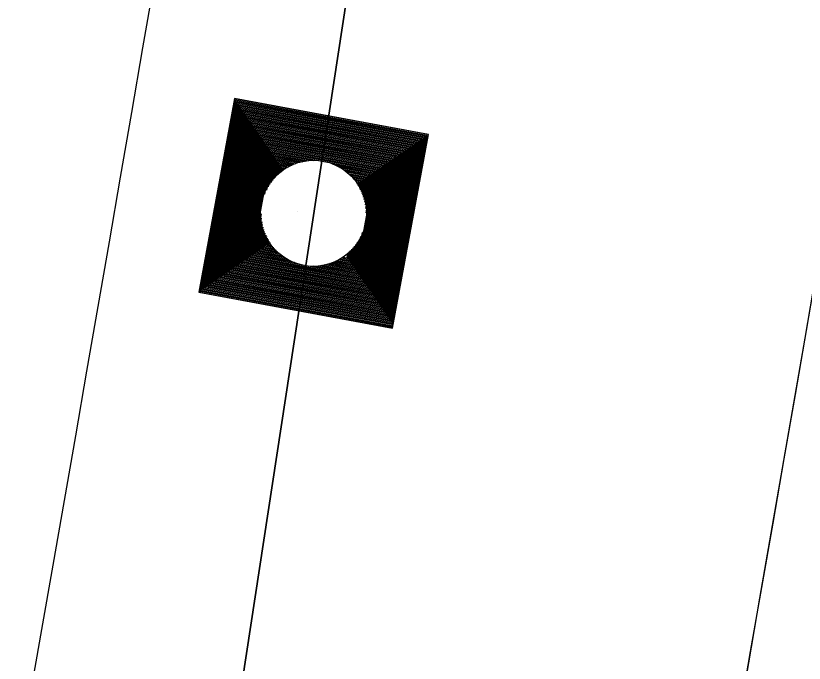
# Model space of a CAD drawing. Extents: x 14104283 to 14120882, y 8635219 to 8671666.
# Drawn here: x 14107922.59 to 14107949.55, y 8639815.42 to 8639837.58 of the extents above; entities that cross this region are included whole.
import ezdxf

# ---------------------------------------------------------------- set-up
doc = ezdxf.new("R2010")
doc.units = 0
for name, color, linetype in [('dsnCellElements', 7, 'Continuous'), ('dsnNonPlotable', 7, 'Continuous'), ('dsnPaintPlaceBrokenLineWhite', 7, 'Continuous'), ('dsnShadingPaved', 7, 'Continuous'), ('dsnStdLabel', 7, 'Continuous'), ('dsnStgShadingPrevPav', 7, 'Continuous')]:
    doc.layers.add(name, color=color, linetype=linetype)

msp = doc.modelspace()

# ---------------------------------------------------------------- linework, layer by layer
at = {"layer": 'dsnCellElements'}
msp.add_circle((14107932.774, 8639830.82), 1.815, dxfattribs=at)
at = {"layer": 'dsnNonPlotable'}
msp.add_line((14107932.238, 8639830.876), (14107932.238, 8639830.872), dxfattribs=at)
at = {"layer": 'dsnPaintPlaceBrokenLineWhite'}
msp.add_line((14107897.232, 8639597.803), (14108002.801, 8640289.797), dxfattribs=at)
at = {"layer": 'dsnShadingPaved'}
msp.add_line((14108002.801, 8640289.797), (14107897.232, 8639597.803), dxfattribs=at)
at = {"layer": 'dsnStdLabel'}
for points in [[(14107935.476, 8639826.895), (14107936.699, 8639833.522), (14107930.073, 8639834.744), (14107928.85, 8639828.118), (14107935.476, 8639826.895)], [(14107935.473, 8639826.896), (14107936.695, 8639833.519), (14107930.076, 8639834.74), (14107928.854, 8639828.121), (14107935.477, 8639826.899)], [(14107935.469, 8639826.897), (14107936.69, 8639833.516), (14107930.078, 8639834.736), (14107928.858, 8639828.124), (14107935.478, 8639826.903)], [(14107935.461, 8639827.053), (14107936.648, 8639833.487), (14107930.108, 8639834.694), (14107928.901, 8639828.153), (14107935.484, 8639826.938)], [(14107935.432, 8639827.096), (14107936.606, 8639833.458), (14107930.137, 8639834.651), (14107928.943, 8639828.182), (14107935.491, 8639826.974)], [(14107935.403, 8639827.138), (14107936.564, 8639833.429), (14107930.166, 8639834.609), (14107928.985, 8639828.211), (14107935.497, 8639827.01)], [(14107935.374, 8639827.18), (14107936.521, 8639833.399), (14107930.195, 8639834.567), (14107929.028, 8639828.24), (14107935.461, 8639827.053)], [(14107935.345, 8639827.222), (14107936.479, 8639833.37), (14107930.224, 8639834.524), (14107929.07, 8639828.269), (14107935.432, 8639827.096)], [(14107935.316, 8639827.265), (14107936.437, 8639833.341), (14107930.253, 8639834.482), (14107929.112, 8639828.299), (14107935.403, 8639827.138)], [(14107935.286, 8639827.307), (14107936.395, 8639833.312), (14107930.282, 8639834.44), (14107929.154, 8639828.328), (14107935.374, 8639827.18)], [(14107935.257, 8639827.349), (14107936.352, 8639833.283), (14107930.311, 8639834.398), (14107929.197, 8639828.357), (14107935.345, 8639827.222)], [(14107935.228, 8639827.391), (14107936.31, 8639833.254), (14107930.34, 8639834.355), (14107929.239, 8639828.386), (14107935.316, 8639827.265)], [(14107935.199, 8639827.434), (14107936.268, 8639833.225), (14107930.37, 8639834.313), (14107929.281, 8639828.415), (14107935.286, 8639827.307)], [(14107935.17, 8639827.476), (14107936.225, 8639833.196), (14107930.399, 8639834.271), (14107929.324, 8639828.444), (14107935.257, 8639827.349)], [(14107935.141, 8639827.518), (14107936.183, 8639833.167), (14107930.428, 8639834.228), (14107929.366, 8639828.473), (14107935.228, 8639827.391)], [(14107935.112, 8639827.561), (14107936.141, 8639833.137), (14107930.457, 8639834.186), (14107929.408, 8639828.502), (14107935.199, 8639827.434)], [(14107935.083, 8639827.603), (14107936.099, 8639833.108), (14107930.486, 8639834.144), (14107929.45, 8639828.531), (14107935.17, 8639827.476)], [(14107935.054, 8639827.645), (14107936.056, 8639833.079), (14107930.515, 8639834.102), (14107929.493, 8639828.561), (14107935.141, 8639827.518)], [(14107935.024, 8639827.687), (14107936.014, 8639833.05), (14107930.544, 8639834.059), (14107929.535, 8639828.59), (14107935.112, 8639827.561)], [(14107934.995, 8639827.73), (14107935.972, 8639833.021), (14107930.573, 8639834.017), (14107929.577, 8639828.619), (14107935.083, 8639827.603)], [(14107934.966, 8639827.772), (14107935.929, 8639832.992), (14107930.602, 8639833.975), (14107929.62, 8639828.648), (14107935.054, 8639827.645)], [(14107934.937, 8639827.814), (14107935.887, 8639832.963), (14107930.632, 8639833.933), (14107929.662, 8639828.677), (14107935.024, 8639827.687)], [(14107934.908, 8639827.857), (14107935.845, 8639832.934), (14107930.661, 8639833.89), (14107929.704, 8639828.706), (14107934.995, 8639827.73)], [(14107934.879, 8639827.899), (14107935.803, 8639832.905), (14107930.69, 8639833.848), (14107929.746, 8639828.735), (14107934.966, 8639827.772)], [(14107934.85, 8639827.941), (14107935.76, 8639832.875), (14107930.719, 8639833.806), (14107929.789, 8639828.764), (14107934.937, 8639827.814)], [(14107934.821, 8639827.983), (14107935.718, 8639832.846), (14107930.748, 8639833.763), (14107929.831, 8639828.793), (14107934.908, 8639827.857)], [(14107934.792, 8639828.026), (14107935.676, 8639832.817), (14107930.777, 8639833.721), (14107929.873, 8639828.823), (14107934.879, 8639827.899)], [(14107934.762, 8639828.068), (14107935.633, 8639832.788), (14107930.806, 8639833.679), (14107929.916, 8639828.852), (14107934.85, 8639827.941)], [(14107934.733, 8639828.11), (14107935.591, 8639832.759), (14107930.835, 8639833.637), (14107929.958, 8639828.881), (14107934.821, 8639827.983)], [(14107934.704, 8639828.153), (14107935.549, 8639832.73), (14107930.864, 8639833.594), (14107930, 8639828.91), (14107934.792, 8639828.026)], [(14107934.675, 8639828.195), (14107935.507, 8639832.701), (14107930.894, 8639833.552), (14107930.042, 8639828.939), (14107934.762, 8639828.068)], [(14107934.646, 8639828.237), (14107935.464, 8639832.672), (14107930.923, 8639833.51), (14107930.085, 8639828.968), (14107934.733, 8639828.11)], [(14107934.617, 8639828.279), (14107935.422, 8639832.643), (14107930.952, 8639833.467), (14107930.127, 8639828.997), (14107934.704, 8639828.153)], [(14107934.588, 8639828.322), (14107935.38, 8639832.613), (14107930.981, 8639833.425), (14107930.169, 8639829.026), (14107934.675, 8639828.195)], [(14107934.559, 8639828.364), (14107935.337, 8639832.584), (14107931.01, 8639833.383), (14107930.212, 8639829.055), (14107934.646, 8639828.237)], [(14107934.53, 8639828.406), (14107935.295, 8639832.555), (14107931.039, 8639833.341), (14107930.254, 8639829.085), (14107934.617, 8639828.279)], [(14107934.5, 8639828.449), (14107935.253, 8639832.526), (14107931.068, 8639833.298), (14107930.296, 8639829.114), (14107934.588, 8639828.322)], [(14107934.471, 8639828.491), (14107935.211, 8639832.497), (14107931.097, 8639833.256), (14107930.338, 8639829.143), (14107934.559, 8639828.364)], [(14107934.442, 8639828.533), (14107935.168, 8639832.468), (14107931.126, 8639833.214), (14107930.381, 8639829.172), (14107934.53, 8639828.406)], [(14107934.413, 8639828.575), (14107935.126, 8639832.439), (14107931.156, 8639833.171), (14107930.423, 8639829.201), (14107934.5, 8639828.449)], [(14107934.384, 8639828.618), (14107935.084, 8639832.41), (14107931.185, 8639833.129), (14107930.465, 8639829.23), (14107934.471, 8639828.491)], [(14107934.355, 8639828.66), (14107935.041, 8639832.381), (14107931.214, 8639833.087), (14107930.508, 8639829.259), (14107934.442, 8639828.533)], [(14107934.326, 8639828.702), (14107934.999, 8639832.351), (14107931.243, 8639833.045), (14107930.55, 8639829.288), (14107934.413, 8639828.575)], [(14107934.297, 8639828.745), (14107934.957, 8639832.322), (14107931.272, 8639833.002), (14107930.592, 8639829.317), (14107934.384, 8639828.618)], [(14107934.268, 8639828.787), (14107934.915, 8639832.293), (14107931.301, 8639832.96), (14107930.634, 8639829.347), (14107934.355, 8639828.66)], [(14107934.238, 8639828.829), (14107934.872, 8639832.264), (14107931.33, 8639832.918), (14107930.677, 8639829.376), (14107934.326, 8639828.702)], [(14107932.762, 8639832.617), (14107931.359, 8639832.875), (14107931.101, 8639831.473)], [(14107932.605, 8639832.609), (14107931.388, 8639832.833), (14107931.164, 8639831.617)], [(14107932.487, 8639832.594), (14107931.418, 8639832.791), (14107931.22, 8639831.722)], [(14107932.388, 8639832.575), (14107931.447, 8639832.749), (14107931.273, 8639831.807)], [(14107932.303, 8639832.554), (14107931.476, 8639832.706), (14107931.323, 8639831.879)], [(14107932.226, 8639832.531), (14107931.505, 8639832.664), (14107931.372, 8639831.943)], [(14107932.156, 8639832.507), (14107931.534, 8639832.622), (14107931.419, 8639832)], [(14107932.092, 8639832.482), (14107931.563, 8639832.579), (14107931.466, 8639832.051)], [(14107932.032, 8639832.456), (14107931.592, 8639832.537), (14107931.511, 8639832.098)], [(14107931.976, 8639832.429), (14107931.621, 8639832.495), (14107931.556, 8639832.14)], [(14107931.923, 8639832.402), (14107931.65, 8639832.453), (14107931.6, 8639832.18)], [(14107931.873, 8639832.375), (14107931.68, 8639832.41), (14107931.644, 8639832.216)], [(14107934.571, 8639830.833), (14107934.83, 8639832.235), (14107933.428, 8639832.494)], [(14107934.563, 8639830.99), (14107934.788, 8639832.206), (14107933.571, 8639832.43)], [(14107931.826, 8639832.346), (14107931.709, 8639832.368), (14107931.687, 8639832.25)], [(14107931.782, 8639832.318), (14107931.738, 8639832.326), (14107931.73, 8639832.282)], [(14107934.548, 8639831.108), (14107934.745, 8639832.177), (14107933.676, 8639832.374)], [(14107934.529, 8639831.206), (14107934.703, 8639832.148), (14107933.761, 8639832.321)], [(14107934.508, 8639831.292), (14107934.661, 8639832.119), (14107933.834, 8639832.271)], [(14107934.486, 8639831.368), (14107934.619, 8639832.089), (14107933.898, 8639832.223)], [(14107934.462, 8639831.438), (14107934.576, 8639832.06), (14107933.954, 8639832.175)], [(14107934.436, 8639831.503), (14107934.534, 8639832.031), (14107934.006, 8639832.129)], [(14107934.411, 8639831.563), (14107934.492, 8639832.002), (14107934.052, 8639832.083)], [(14107934.384, 8639831.619), (14107934.449, 8639831.973), (14107934.095, 8639832.038)], [(14107934.357, 8639831.671), (14107934.407, 8639831.944), (14107934.134, 8639831.994)], [(14107934.329, 8639831.721), (14107934.365, 8639831.915), (14107934.171, 8639831.951)], [(14107934.301, 8639831.768), (14107934.323, 8639831.886), (14107934.205, 8639831.907)], [(14107934.272, 8639831.813), (14107934.28, 8639831.857), (14107934.236, 8639831.865)], [(14107930.978, 8639830.807), (14107930.719, 8639829.405), (14107932.121, 8639829.146)], [(14107930.986, 8639830.65), (14107930.761, 8639829.434), (14107931.978, 8639829.209)], [(14107931.001, 8639830.532), (14107930.803, 8639829.463), (14107931.873, 8639829.266)], [(14107931.02, 8639830.434), (14107930.846, 8639829.492), (14107931.788, 8639829.318)], [(14107931.041, 8639830.348), (14107930.888, 8639829.521), (14107931.715, 8639829.369)], [(14107931.063, 8639830.271), (14107930.93, 8639829.55), (14107931.651, 8639829.417)], [(14107931.087, 8639830.201), (14107930.973, 8639829.579), (14107931.595, 8639829.465)], [(14107931.112, 8639830.137), (14107931.015, 8639829.609), (14107931.543, 8639829.511)], [(14107931.138, 8639830.077), (14107931.057, 8639829.638), (14107931.497, 8639829.557)], [(14107931.165, 8639830.021), (14107931.099, 8639829.667), (14107931.454, 8639829.601)], [(14107931.192, 8639829.969), (14107931.142, 8639829.696), (14107931.414, 8639829.646)], [(14107934.18, 8639828.914), (14107934.385, 8639830.023)], [(14107934.209, 8639828.871), (14107934.448, 8639830.167)], [(14107931.22, 8639829.919), (14107931.184, 8639829.725), (14107931.378, 8639829.689)], [(14107931.248, 8639829.872), (14107931.226, 8639829.754), (14107931.344, 8639829.732)], [(14107931.277, 8639829.827), (14107931.269, 8639829.783), (14107931.313, 8639829.775)], [(14107934.064, 8639829.083), (14107934.177, 8639829.697)], [(14107934.093, 8639829.041), (14107934.226, 8639829.76)], [(14107934.122, 8639828.998), (14107934.276, 8639829.833)], [(14107934.151, 8639828.956), (14107934.329, 8639829.918)], [(14107933.918, 8639829.294), (14107933.949, 8639829.46)], [(14107933.947, 8639829.252), (14107933.993, 8639829.499)], [(14107933.976, 8639829.21), (14107934.038, 8639829.542)], [(14107934.006, 8639829.167), (14107934.083, 8639829.589)], [(14107934.035, 8639829.125), (14107934.13, 8639829.64)], [(14107933.457, 8639829.158), (14107934.093, 8639829.041)], [(14107933.517, 8639829.184), (14107934.064, 8639829.083)], [(14107933.573, 8639829.21), (14107934.035, 8639829.125)], [(14107933.626, 8639829.238), (14107934.006, 8639829.167)], [(14107933.675, 8639829.265), (14107933.976, 8639829.21)], [(14107933.723, 8639829.293), (14107933.947, 8639829.252)], [(14107933.767, 8639829.322), (14107933.918, 8639829.294)], [(14107932.787, 8639829.023), (14107934.297, 8639828.745)], [(14107932.944, 8639829.031), (14107934.268, 8639828.787)], [(14107933.062, 8639829.046), (14107934.238, 8639828.829)], [(14107933.16, 8639829.065), (14107934.209, 8639828.871)], [(14107933.246, 8639829.086), (14107934.18, 8639828.914)], [(14107933.323, 8639829.109), (14107934.151, 8639828.956)], [(14107933.393, 8639829.133), (14107934.122, 8639828.998)]]:
    msp.add_lwpolyline(points, dxfattribs=at)
at = {"layer": 'dsnStgShadingPrevPav'}
for radius, start, end in [(9456, 348.4493429, 351.6728455), (9468, 347.8072551, 351.6728455), (9468, 348.1945818, 351.6728455), (9488, 348.2025245, 351.6728455), (9488, 348.2025245, 351.6728455), (9512, 348.1761969, 351.6535365), (9512, 348.2120116, 351.6535365)]:
    msp.add_arc((14098576.761, 8641447.78), radius, start, end, dxfattribs=at)

doc.saveas('drawing.dxf')
